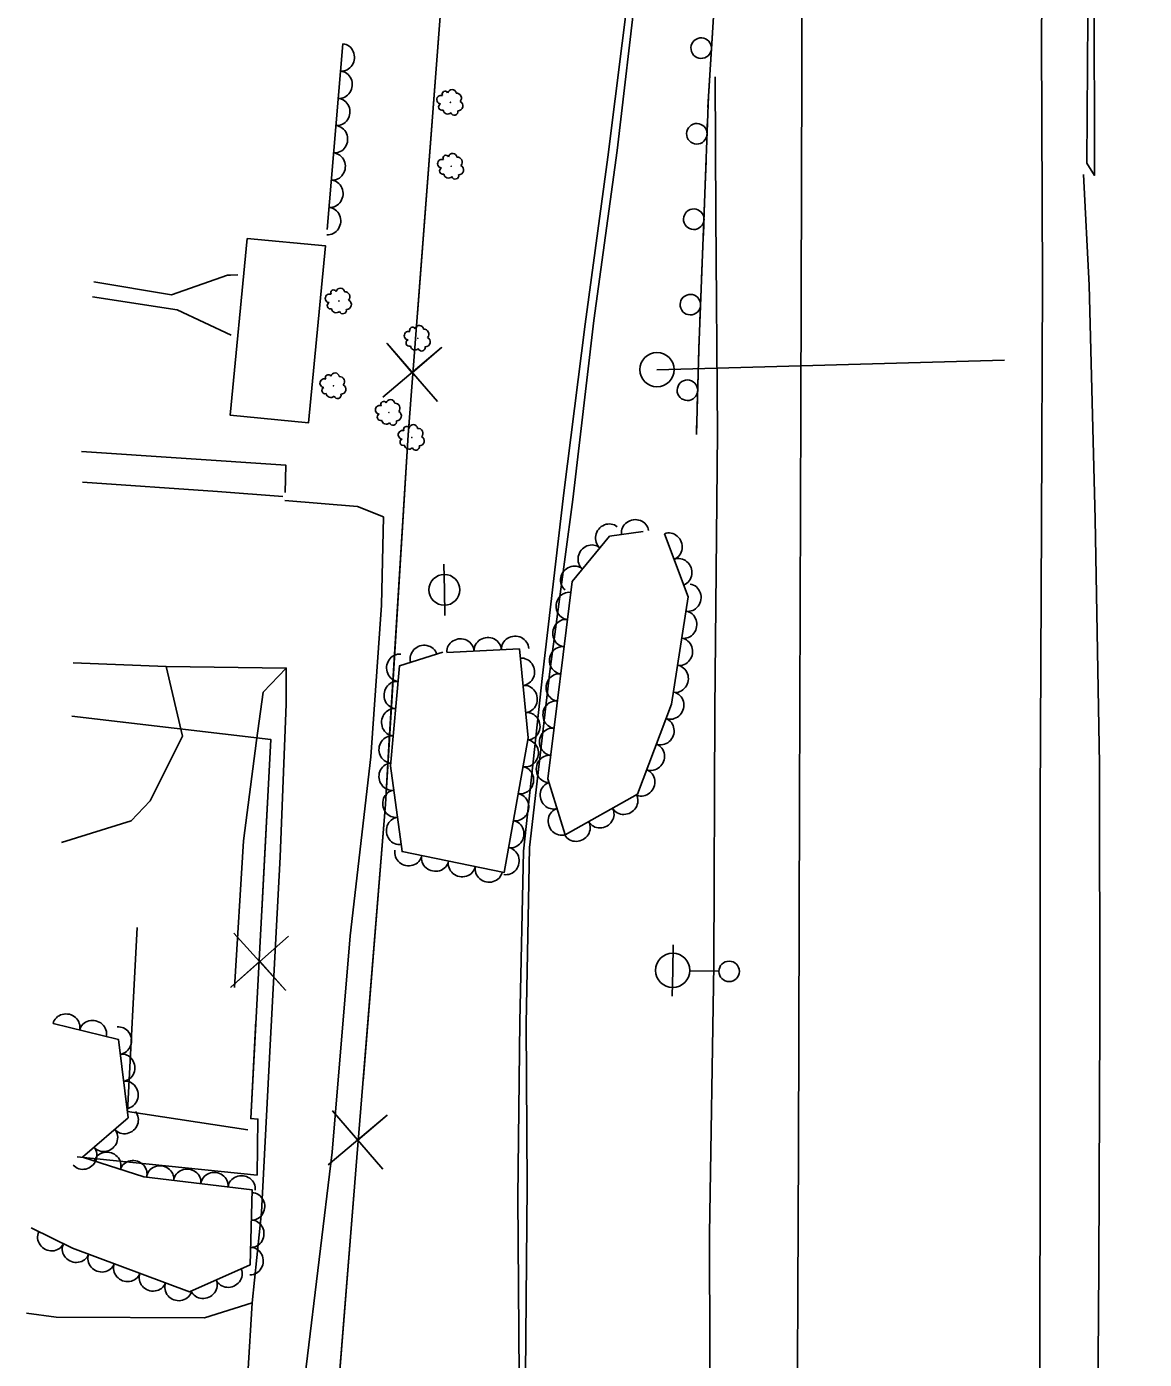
# Model space of a CAD drawing. Extents: x 1722896 to 1754269, y 648279 to 666297.
# Drawn here: x 1725561.9 to 1725725.3, y 662833.8 to 663028.7 of the extents above; entities that cross this region are included whole.
import ezdxf

# ---------------------------------------------------------------- set-up
doc = ezdxf.new("R2010")
doc.units = 0
for name, color, linetype in [('DESIGN - CENTERLINE - Proposed Text', 7, 'Continuous'), ('DESIGN - PUBLIC HEARING - Shapes', 7, 'Continuous'), ('DESIGN - SCRATCH - User 1', 7, 'Continuous'), ('SURVEY - CENTERLINE - Preliminary Text', 7, 'Continuous'), ('SURVEY - DTM - Breaklines', 7, 'Continuous'), ('SURVEY - VEGETATION - Features with Text', 7, 'Continuous')]:
    doc.layers.add(name, color=color, linetype=linetype)

msp = doc.modelspace()

# ---------------------------------------------------------------- linework, layer by layer
at = {"layer": 'DESIGN - CENTERLINE - Proposed Text'}
for points in [[(1725660.53, 663306.55), (1725605.48, 663310.97), (1725606.31, 663251.27), (1725606, 663206.2), (1725623.64, 663161.94), (1725638.22, 663119.93), (1725632.33, 663057.57), (1725622.33, 663030.12), (1725617.66, 662968.96), (1725614.32, 662914.99), (1725610.17, 662863.33), (1725605.16, 662801), (1725600.16, 662730.97), (1725593.62, 662647.78), (1725591.98, 662608.01), (1725614.51, 662599.88), (1725607.21, 662567.13), (1725604.33, 662500.93), (1725603.33, 662426.28), (1725602.24, 662351.99), (1725601.17, 662275.62), (1725599.89, 662190.58), (1725599.51, 662115.03), (1725598.09, 662048.81)], [(1725624.55, 663036.21), (1725622.33, 663030.12), (1725619.02, 662986.73)], [(1725592.74, 662992.35), (1725591.66, 662992.32), (1725591.22, 662992.33), (1725583.04, 662989.45), (1725571.7, 662991.33)], [(1725591.77, 662983.53), (1725583.86, 662987.26), (1725571.5, 662989.16)], [(1725621.95, 662973.86), (1725614.57, 662982.35), (1725618.26, 662978.06), (1725622.55, 662981.74), (1725613.97, 662974.47)], [(1725617.79, 662970.67), (1725617.66, 662968.96), (1725614.9, 662924.36)], [(1725569.24, 662863.44), (1725595.57, 662860.75), (1725595.67, 662868.94), (1725594.64, 662869.03), (1725597.55, 662924.46), (1725568.45, 662927.85)], [(1725576.38, 662926.93), (1725568.45, 662927.85)], [(1725596.24, 662899.41), (1725597.55, 662924.46), (1725576.38, 662926.93)], [(1725614.9, 662924.36), (1725614.32, 662914.99), (1725611.07, 662874.51)], [(1725594.2, 662867.36), (1725576.63, 662870.06), (1725578.03, 662896.98)], [(1725594.2, 662867.36), (1725576.63, 662870.06), (1725578.03, 662896.98)], [(1725592.16, 662896.12), (1725599.73, 662887.81), (1725595.95, 662892.02), (1725591.74, 662888.23), (1725600.15, 662895.7)], [(1725569.24, 662863.44), (1725595.57, 662860.75), (1725595.67, 662868.94), (1725594.64, 662869.03), (1725595.39, 662883.33)], [(1725613.95, 662861.64), (1725606.61, 662870.15), (1725610.28, 662865.85), (1725614.58, 662869.51), (1725605.98, 662862.28)], [(1725609.78, 662858.46), (1725606.06, 662812.21)]]:
    msp.add_lwpolyline(points, dxfattribs=at)
msp.add_lwpolyline([(1725594.12, 662997.7), (1725591.64, 662971.85), (1725603.08, 662970.75), (1725605.56, 662996.61)], close=True, dxfattribs=at)
at = {"layer": 'DESIGN - PUBLIC HEARING - Shapes'}
for q in [(1725704.89, 662979.9), (1725654.04, 662978.49)]:
    msp.add_line((1725654.04, 662978.49), q, dxfattribs=at)
msp.add_circle((1725654.05, 662978.51), 2.5, dxfattribs=at)
at = {"layer": 'DESIGN - SCRATCH - User 1'}
for points in [[(1725718.63, 663302.54), (1725718.69, 663268.88), (1725718.45, 663239.95), (1725718.37, 663208.04), (1725718.22, 663172.73), (1725718.15, 663138.29), (1725718.23, 663103.97), (1725718.1, 663068.57), (1725717.99, 663034.82), (1725718.03, 663006.91), (1725716.92, 663008.69), (1725717.12, 663037.18), (1725717.39, 663068.15), (1725717.26, 663096.92), (1725717.36, 663127.15), (1725717.33, 663155.79), (1725717.52, 663189.56), (1725717.3, 663218.54), (1725717.48, 663250.98), (1725717.68, 663282.38), (1725717.66, 663302.28)], [(1725650.02, 663034.8), (1725646.85, 663009.56), (1725643.53, 662985.14), (1725640.41, 662960.5), (1725637.31, 662933.79), (1725634.53, 662908.12), (1725633.99, 662883.17), (1725633.7, 662857.53), (1725633.9, 662831.33), (1725633.95, 662798.1), (1725633.54, 662755.5), (1725633.27, 662729.67), (1725633.45, 662702.74), (1725633.19, 662678.66), (1725632.98, 662652.27), (1725632.24, 662627.54), (1725632.19, 662602.24), (1725632.76, 662576.43), (1725633.09, 662551.41), (1725633.69, 662525.89), (1725634.17, 662500.31), (1725634.69, 662474.9)], [(1725651.1, 663035.15), (1725648.22, 663010.55), (1725644.8, 662985.7), (1725641.76, 662959.55), (1725638.38, 662934.4), (1725635.42, 662908.63), (1725634.94, 662882.85), (1725635.08, 662859.13), (1725634.81, 662831.6), (1725634.8, 662803.7), (1725635.01, 662778.75), (1725634.72, 662756.17), (1725634.54, 662729.99), (1725634.56, 662704.58), (1725634.41, 662678.74), (1725633.94, 662653.17), (1725633.6, 662627.68), (1725633.26, 662602.71), (1725633.95, 662573.78), (1725634.33, 662549.88), (1725634.77, 662525.61), (1725635.34, 662499.87), (1725635.88, 662475.22)], [(1725662.41, 663031.63), (1725661.57, 663018.51), (1725660.97, 663001.64), (1725660.17, 662981.54), (1725659.81, 662969.04)], [(1725662.16, 663027.69), (1725661.86, 663023.1)], [(1725661.76, 663021.5), (1725661.61, 663019.16)], [(1725661.61, 663019.16), (1725661.57, 663018.51), (1725661.51, 663016.81)], [(1725661.46, 663015.21), (1725661.29, 663010.61)], [(1725661.24, 663009.02), (1725661.15, 663006.67)], [(1725661.15, 663006.67), (1725661.07, 663004.32)], [(1725661.01, 663002.72), (1725660.97, 663001.64), (1725660.83, 662998.12)], [(1725660.77, 662996.52), (1725660.68, 662994.18)], [(1725660.68, 662994.18), (1725660.58, 662991.83)], [(1725660.52, 662990.23), (1725660.34, 662985.63)], [(1725660.27, 662984.03), (1725660.18, 662981.69)], [(1725660.18, 662981.69), (1725660.17, 662981.54), (1725660.11, 662979.34)], [(1725660.06, 662977.74), (1725659.93, 662973.14)], [(1725659.89, 662971.54), (1725659.82, 662969.19)], [(1725659.82, 662969.19), (1725659.81, 662969.04)]]:
    msp.add_lwpolyline(points, dxfattribs=at)
for centre, start, end in [((1725660.52, 663025.51), 109.6333, 109.6235), ((1725659.88, 663012.99), 111.2201, 111.2102), ((1725659.43, 663000.5), 110.9821, 110.9723), ((1725658.93, 662988.01), 110.9821, 110.9723), ((1725658.5, 662975.5), 111.6196, 111.6098)]:
    msp.add_arc(centre, 1.5, start, end, dxfattribs=at)
at = {"layer": 'SURVEY - CENTERLINE - Preliminary Text'}
for points in [[(1725711.15, 663301.39), (1725711.17, 663260.71), (1725711.07, 663219.43), (1725710.72, 663180.98), (1725710.75, 663144.09), (1725710.74, 663107.89), (1725710.62, 663070.02), (1725710.29, 663026.62), (1725710.44, 662991.28), (1725710.28, 662956.01), (1725710.08, 662915.17), (1725710.11, 662874.39), (1725710.05, 662823.57), (1725710.02, 662781.67), (1725710.27, 662737.55), (1725710.62, 662694.9), (1725711.3, 662655.19), (1725712.09, 662606.06), (1725713.33, 662564.07), (1725714.79, 662522.39), (1725716.48, 662477.83)], [(1725675.61, 663292.82), (1725675.82, 663217.35), (1725675.53, 663146.5), (1725675.28, 663080.96), (1725675.25, 663022.17), (1725675.09, 662972.84), (1725674.89, 662915.13), (1725674.74, 662864.61), (1725674.5, 662811.89), (1725674.82, 662739.45), (1725675.42, 662670.84), (1725676.72, 662611.29), (1725678.56, 662548.2), (1725680.56, 662491.83), (1725683.11, 662436.87), (1725685.46, 662381.98), (1725688.84, 662318.75), (1725692.33, 662264.92), (1725697.16, 662198.89), (1725701.9, 662145.53), (1725706.8, 662090.89), (1725708.09, 662077.25)], [(1725662.54, 663021.31), (1725662.65, 663001.08), (1725662.91, 662969.3), (1725662.5, 662928.83), (1725662.34, 662891.48), (1725661.73, 662852.13), (1725661.81, 662816.75), (1725662.02, 662779.26), (1725662.17, 662738.32), (1725662.89, 662697.29), (1725663.53, 662656.62), (1725664.63, 662618.79), (1725665.31, 662576.54), (1725666.28, 662543.4), (1725667.48, 662501.03), (1725669.11, 662465.85)], [(1725716.44, 663007.06), (1725717.28, 662990.88), (1725718.16, 662956.64), (1725718.78, 662920.83), (1725718.82, 662883.56), (1725718.66, 662847.33), (1725718.42, 662813.69), (1725718.42, 662778.95), (1725718.65, 662750.57), (1725718.85, 662719.1), (1725718.97, 662690.77), (1725719.97, 662657.26), (1725720.65, 662624.6), (1725721.22, 662596.43), (1725721.99, 662566.99), (1725722.82, 662535.55), (1725724.05, 662503.06), (1725725.33, 662471.74)], [(1725569.89, 662966.52), (1725599.75, 662964.56), (1725599.66, 662960.54)], [(1725570.04, 662962.04), (1725589.79, 662960.7), (1725599.35, 662959.97)], [(1725599.62, 662959.36), (1725610.23, 662958.49), (1725614.03, 662956.98), (1725613.76, 662944.09), (1725612.21, 662921.89), (1725609.18, 662895.76), (1725606.55, 662864.09), (1725602.76, 662832.75), (1725600.46, 662804.67), (1725598.37, 662776.7), (1725596.74, 662746.72), (1725594.79, 662720.9), (1725594.14, 662714.27)], [(1725568.67, 662935.64), (1725582.28, 662935.11), (1725599.83, 662934.88), (1725599.79, 662929.6), (1725598.94, 662907.29), (1725597.45, 662879.76), (1725596.22, 662855.36), (1725594.84, 662842.08), (1725593.58, 662821.23), (1725590.17, 662800.05), (1725587.95, 662778.07), (1725586.5, 662760.57)], [(1725582.28, 662935.11), (1725584.67, 662924.93), (1725579.92, 662915.48), (1725577.12, 662912.53), (1725566.97, 662909.39)], [(1725599.83, 662934.88), (1725596.43, 662931.34), (1725595.45, 662924.29), (1725593.59, 662909.61), (1725592.28, 662888.17)], [(1725594.84, 662842.08), (1725587.89, 662839.9), (1725566.17, 662840.01), (1725561.85, 662840.58)]]:
    msp.add_lwpolyline(points, dxfattribs=at)
at = {"layer": 'SURVEY - DTM - Breaklines'}
for p, q in [((1725622.95, 662946.32), (1725622.89, 662950.07)), ((1725622.95, 662946.32), (1725623.02, 662942.57)), ((1725656.35, 662890.69), (1725656.41, 662894.43)), ((1725656.35, 662890.69), (1725656.29, 662886.94)), ((1725663.1, 662890.57), (1725658.85, 662890.64))]:
    msp.add_line(p, q, dxfattribs=at)
for centre, radius in [((1725622.95, 662946.32), 2.25), ((1725656.35, 662890.69), 2.5), ((1725664.6, 662890.54), 1.5)]:
    msp.add_circle(centre, radius, dxfattribs=at)
at = {"layer": 'SURVEY - VEGETATION - Features with Text'}
for points in [[(1725608.1, 663026.14), (1725605.82, 662999)], [(1725655.15, 662954.53), (1725658.63, 662945.32), (1725656.16, 662929.59), (1725651.2, 662916.46), (1725640.61, 662910.49), (1725638.1, 662918.7), (1725641.62, 662947.55), (1725647.11, 662954.19), (1725652.03, 662954.87)], [(1725623.3, 662937.18), (1725633.93, 662937.69), (1725635.23, 662924.68), (1725631.7, 662905.01), (1725616.76, 662908.05), (1725615.05, 662920.59), (1725616.41, 662935.22), (1725622.74, 662937.2)], [(1725565.72, 662882.91), (1725575.31, 662880.57), (1725576.72, 662869.14), (1725570.04, 662863.4), (1725578.99, 662860.52), (1725594.86, 662858.6), (1725594.56, 662847.66), (1725585.66, 662843.69), (1725568.56, 662850.06), (1725562.51, 662853.03)]]:
    msp.add_lwpolyline(points, dxfattribs=at)
for centre in [(1725623.84, 663017.59), (1725623.95, 663008.24), (1725607.53, 662988.54), (1725619.07, 662983.09), (1725606.75, 662976.15), (1725614.85, 662972.25), (1725618.19, 662968.6)]:
    msp.add_circle(centre, 0.022, dxfattribs=at)
for centre, radius, start, end in [((1725623.06, 663018.78), 0.433, 30.2837, 209.0293), ((1725624.05, 663018.83), 0.631, 8.1675, 164.9565), ((1725622.47, 663017.98), 0.629, 70.3044, 263.7241), ((1725622.59, 663016.91), 0.479, 112.923, 290.2422), ((1725624.73, 663018.21), 0.719, 317.2203, 94.7445), ((1725624.95, 663017.08), 0.714, 268.1161, 63.9546), ((1725623.43, 663016.56), 0.679, 188.2101, 315.0558), ((1725624.41, 663016.24), 0.527, 198.369, 13.3693), ((1725623.18, 663009.42), 0.433, 30.2837, 209.0293), ((1725624.16, 663009.48), 0.631, 8.1675, 164.9565), ((1725624.85, 663008.85), 0.719, 317.2203, 94.7445), ((1725622.59, 663008.62), 0.629, 70.3044, 263.7241), ((1725622.71, 663007.55), 0.479, 112.923, 290.2422), ((1725625.06, 663007.72), 0.714, 268.1161, 63.9546), ((1725623.55, 663007.2), 0.679, 188.2101, 315.0558), ((1725624.53, 663006.89), 0.527, 198.369, 13.3693), ((1725606.76, 662989.73), 0.433, 30.2837, 209.0293), ((1725607.74, 662989.79), 0.631, 8.1675, 164.9565), ((1725608.42, 662989.16), 0.719, 317.2203, 94.7445), ((1725606.17, 662988.93), 0.629, 70.3044, 263.7241), ((1725606.28, 662987.86), 0.479, 112.923, 290.2422), ((1725608.64, 662988.03), 0.714, 268.1161, 63.9546), ((1725607.12, 662987.51), 0.679, 188.2101, 315.0558), ((1725608.1, 662987.2), 0.527, 198.369, 13.3693), ((1725617.71, 662983.48), 0.629, 70.3044, 263.7241), ((1725618.3, 662984.28), 0.433, 30.2837, 209.0293), ((1725619.28, 662984.34), 0.631, 8.1675, 164.9565), ((1725619.96, 662983.71), 0.719, 317.2203, 94.7445), ((1725617.82, 662982.41), 0.479, 112.923, 290.2422), ((1725620.18, 662982.58), 0.714, 268.1161, 63.9546), ((1725618.66, 662982.06), 0.679, 188.2101, 315.0558), ((1725619.64, 662981.75), 0.527, 198.369, 13.3693), ((1725605.38, 662976.54), 0.629, 70.3044, 263.7241), ((1725605.97, 662977.34), 0.433, 30.2837, 209.0293), ((1725606.96, 662977.4), 0.631, 8.1675, 164.9565), ((1725607.64, 662976.77), 0.719, 317.2203, 94.7445), ((1725607.85, 662975.64), 0.714, 268.1161, 63.9546), ((1725605.5, 662975.47), 0.479, 112.923, 290.2422), ((1725606.34, 662975.12), 0.679, 188.2101, 315.0558), ((1725607.32, 662974.81), 0.527, 198.369, 13.3693), ((1725613.49, 662972.64), 0.629, 70.3044, 263.7241), ((1725614.08, 662973.44), 0.433, 30.2837, 209.0293), ((1725615.07, 662973.5), 0.631, 8.1675, 164.9565), ((1725615.75, 662972.87), 0.719, 317.2203, 94.7445), ((1725615.96, 662971.74), 0.714, 268.1161, 63.9546), ((1725613.61, 662971.57), 0.479, 112.923, 290.2422), ((1725614.45, 662971.22), 0.679, 188.2101, 315.0558), ((1725615.43, 662970.91), 0.527, 198.369, 13.3693), ((1725618.4, 662969.84), 0.631, 8.1675, 164.9565), ((1725616.83, 662968.98), 0.629, 70.3044, 263.7241), ((1725617.42, 662969.79), 0.433, 30.2837, 209.0293), ((1725619.09, 662969.21), 0.719, 317.2203, 94.7445), ((1725619.3, 662968.09), 0.714, 268.1161, 63.9546), ((1725616.95, 662967.92), 0.479, 112.923, 290.2422), ((1725617.79, 662967.56), 0.679, 188.2101, 315.0558), ((1725618.77, 662967.25), 0.527, 198.369, 13.3693)]:
    msp.add_arc(centre, radius, start, end, dxfattribs=at)
for centre, major_axis in [((1725607.93, 663024.15), (-0.17, -1.99)), ((1725607.6, 663020.16), (-0.17, -1.99)), ((1725607.26, 663016.18), (-0.17, -1.99)), ((1725606.93, 663012.19), (-0.17, -1.99)), ((1725606.59, 663008.2), (-0.17, -1.99)), ((1725606.26, 663004.22), (-0.17, -1.99)), ((1725605.92, 663000.23), (-0.17, -1.99)), ((1725646.97, 662954.01), (1.27, 1.54)), ((1725650.85, 662954.7), (1.98, 0.27)), ((1725655.85, 662952.66), (0.71, -1.87)), ((1725644.42, 662950.93), (1.27, 1.54)), ((1725657.27, 662948.92), (0.71, -1.87)), ((1725641.87, 662947.85), (1.27, 1.54)), ((1725658.61, 662945.17), (-0.31, -1.98)), ((1725641.18, 662943.96), (0.24, 1.99)), ((1725657.99, 662941.22), (-0.31, -1.98)), ((1725640.7, 662939.99), (0.24, 1.99)), ((1725629.3, 662937.47), (2, 0.09)), ((1725633.29, 662937.66), (2, 0.09)), ((1725657.37, 662937.27), (-0.31, -1.98)), ((1725619.94, 662936.32), (1.91, 0.6)), ((1725625.3, 662937.28), (2, 0.09)), ((1725640.22, 662936.02), (0.24, 1.99)), ((1725616.38, 662934.93), (0.19, 1.99)), ((1725634.26, 662934.34), (0.2, -1.99)), ((1725639.73, 662932.05), (0.24, 1.99)), ((1725656.75, 662933.32), (-0.31, -1.98)), ((1725616.01, 662930.94), (0.19, 1.99)), ((1725634.66, 662930.36), (0.2, -1.99)), ((1725639.25, 662928.08), (0.24, 1.99)), ((1725656.08, 662929.38), (-0.71, -1.87)), ((1725615.64, 662926.96), (0.19, 1.99)), ((1725635.06, 662926.38), (0.2, -1.99)), ((1725638.76, 662924.11), (0.24, 1.99)), ((1725654.66, 662925.64), (-0.71, -1.87)), ((1725615.27, 662922.98), (0.19, 1.99)), ((1725634.82, 662922.42), (-0.35, -1.97)), ((1725653.25, 662921.9), (-0.71, -1.87)), ((1725638.28, 662920.14), (0.24, 1.99)), ((1725615.26, 662919), (-0.27, 1.98)), ((1725634.12, 662918.49), (-0.35, -1.97)), ((1725651.84, 662918.15), (-0.71, -1.87)), ((1725638.85, 662916.26), (-0.58, 1.91)), ((1725615.81, 662915.04), (-0.27, 1.98)), ((1725633.41, 662914.55), (-0.35, -1.97)), ((1725649.29, 662915.39), (-1.74, -0.98)), ((1725640.02, 662912.44), (-0.58, 1.91)), ((1725645.8, 662913.42), (-1.74, -0.98)), ((1725616.35, 662911.08), (-0.27, 1.98)), ((1725632.71, 662910.61), (-0.35, -1.97)), ((1725642.32, 662911.45), (-1.74, -0.98)), ((1725617.69, 662907.86), (-1.96, 0.4)), ((1725632, 662906.67), (-0.35, -1.97)), ((1725621.61, 662907.06), (-1.96, 0.4)), ((1725625.52, 662906.26), (-1.96, 0.4)), ((1725629.44, 662905.46), (-1.96, 0.4)), ((1725567.66, 662882.44), (1.94, -0.47)), ((1725571.55, 662881.49), (1.94, -0.47)), ((1725575.32, 662880.44), (0.24, -1.98)), ((1725575.81, 662876.47), (0.24, -1.98)), ((1725576.3, 662872.5), (0.24, -1.98)), ((1725576.25, 662868.74), (-1.52, -1.3)), ((1725573.22, 662866.13), (-1.52, -1.3)), ((1725570.19, 662863.53), (-1.52, -1.3)), ((1725573.67, 662862.23), (1.9, -0.61)), ((1725577.48, 662861), (1.9, -0.61)), ((1725581.38, 662860.23), (1.99, -0.24)), ((1725585.35, 662859.75), (1.99, -0.24)), ((1725589.32, 662859.27), (1.99, -0.24)), ((1725593.3, 662858.79), (1.99, -0.24)), ((1725594.8, 662856.18), (-0.06, -2)), ((1725594.69, 662852.19), (-0.06, -2)), ((1725565.44, 662851.59), (-1.8, 0.88)), ((1725569.05, 662849.88), (-1.87, 0.7)), ((1725594.58, 662848.19), (-0.06, -2)), ((1725572.8, 662848.48), (-1.87, 0.7)), ((1725576.55, 662847.08), (-1.87, 0.7)), ((1725580.29, 662845.69), (-1.87, 0.7)), ((1725591.39, 662846.25), (-1.83, -0.81)), ((1725584.04, 662844.29), (-1.87, 0.7)), ((1725587.74, 662844.62), (-1.83, -0.81))]:
    msp.add_ellipse(centre, major_axis=major_axis, ratio=0.940188, start_param=0, end_param=3.141593, dxfattribs=at)

doc.saveas('drawing.dxf')
